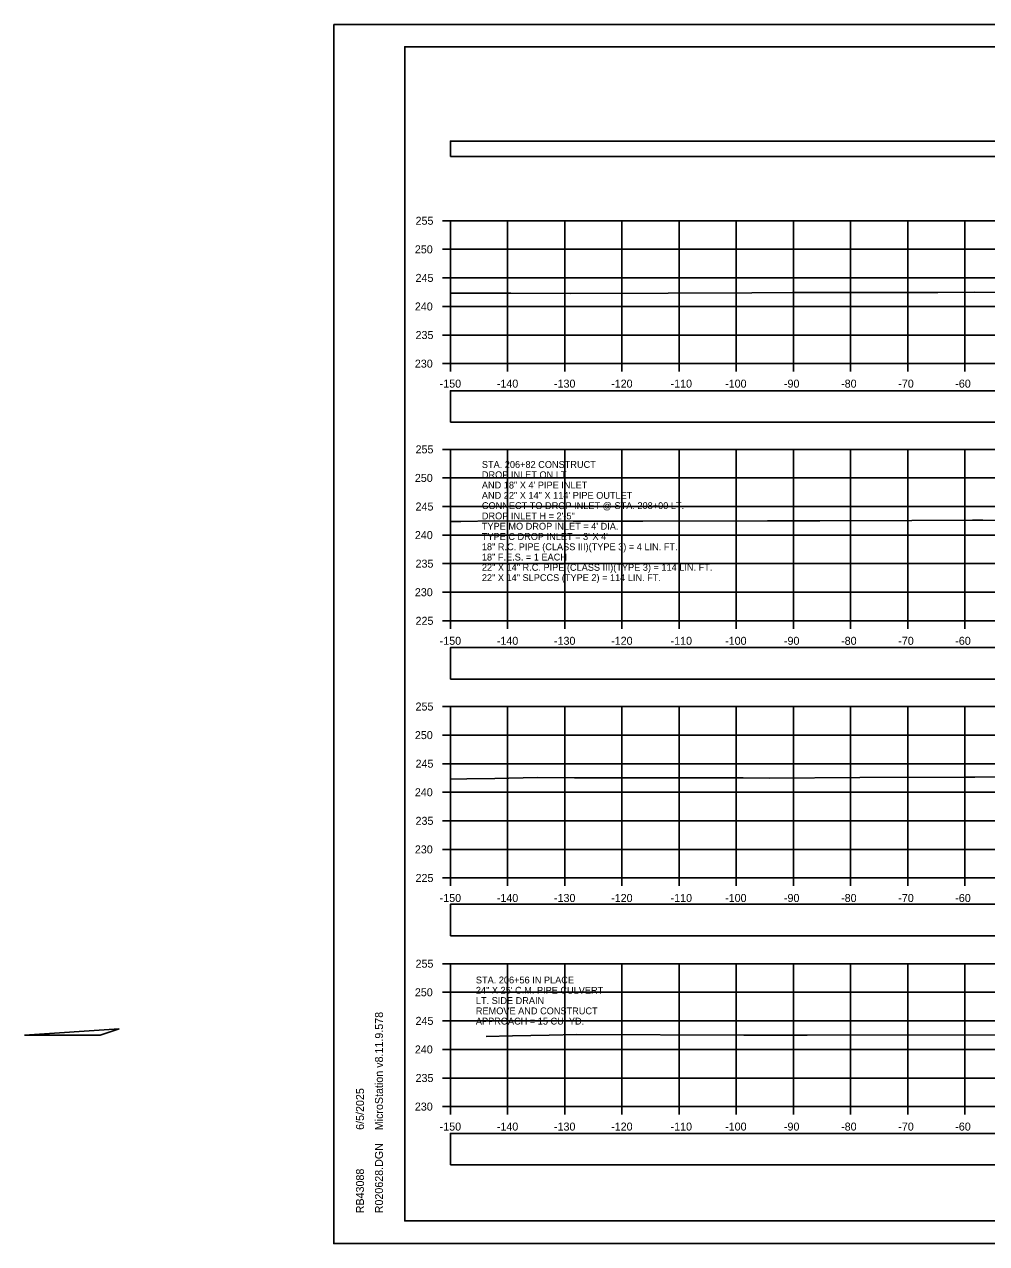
# Model space of a CAD drawing. Extents: x 1369627 to 1374022, y 380035 to 398173.
# Drawn here: x 1371874 to 1372042.3, y 381532.1 to 381745.5 of the extents above; entities that cross this region are included whole.
import ezdxf

# ---------------------------------------------------------------- set-up
doc = ezdxf.new("R2010")
doc.units = 0
for name, color, linetype in [('Default', 7, 'Continuous'), ('R_Axis', 7, 'Continuous'), ('R_Axis Annot', 7, 'Continuous'), ('R_Border', 7, 'Continuous'), ('R_Drive', 7, 'Continuous'), ('R_Exist Surface', 7, 'Continuous'), ('R_Grid', 7, 'Continuous'), ('R_No Plot', 7, 'Continuous'), ('R_Water', 7, 'Continuous'), ('R_Water Annot', 7, 'Continuous')]:
    doc.layers.add(name, color=color, linetype=linetype)

msp = doc.modelspace()

# ---------------------------------------------------------------- linework, layer by layer
at = {"layer": 'Default'}
for points in [[(1371948.53, 381722.36), (1372248.53, 381722.36), (1372248.53, 381725.06), (1371948.53, 381725.06)], [(1371948.53, 381675.85), (1372248.53, 381675.85), (1372248.53, 381681.37), (1371948.53, 381681.37)], [(1371948.53, 381630.89), (1372248.53, 381630.89), (1372248.53, 381636.42), (1371948.53, 381636.42)], [(1371948.53, 381586.01), (1372248.53, 381586.01), (1372248.53, 381591.53), (1371948.53, 381591.53)], [(1371948.53, 381545.91), (1372248.53, 381545.91), (1372248.53, 381551.43), (1371948.53, 381551.43)]]:
    msp.add_lwpolyline(points, close=True, dxfattribs=at)
at = {"layer": 'R_Axis'}
for p, q in [((1371947.13, 381711.12), (1371948.53, 381711.12)), ((1371948.53, 381686.12), (1371948.53, 381711.12)), ((1371947.13, 381706.12), (1371948.53, 381706.12)), ((1371947.13, 381701.12), (1371948.53, 381701.12)), ((1371947.13, 381696.12), (1371948.53, 381696.12)), ((1371947.13, 381691.12), (1371948.53, 381691.12)), ((1371947.13, 381686.12), (1371948.53, 381686.12)), ((1371948.53, 381686.12), (1372248.53, 381686.12)), ((1371948.53, 381684.72), (1371948.53, 381686.12)), ((1371958.53, 381684.72), (1371958.53, 381686.12)), ((1371968.53, 381684.72), (1371968.53, 381686.12)), ((1371978.53, 381684.72), (1371978.53, 381686.12)), ((1371988.53, 381684.72), (1371988.53, 381686.12)), ((1371998.53, 381684.72), (1371998.53, 381686.12)), ((1372008.53, 381684.72), (1372008.53, 381686.12)), ((1372018.53, 381684.72), (1372018.53, 381686.12)), ((1372028.53, 381684.72), (1372028.53, 381686.12)), ((1372038.53, 381684.72), (1372038.53, 381686.12)), ((1371947.13, 381671.12), (1371948.53, 381671.12)), ((1371948.53, 381641.12), (1371948.53, 381671.12)), ((1371947.13, 381666.12), (1371948.53, 381666.12)), ((1371947.13, 381661.12), (1371948.53, 381661.12)), ((1371947.13, 381656.12), (1371948.53, 381656.12)), ((1371947.13, 381651.12), (1371948.53, 381651.12)), ((1371947.13, 381646.12), (1371948.53, 381646.12)), ((1371947.13, 381641.12), (1371948.53, 381641.12)), ((1371948.53, 381641.12), (1372248.53, 381641.12)), ((1371948.53, 381639.72), (1371948.53, 381641.12)), ((1371958.53, 381639.72), (1371958.53, 381641.12)), ((1371968.53, 381639.72), (1371968.53, 381641.12)), ((1371978.53, 381639.72), (1371978.53, 381641.12)), ((1371988.53, 381639.72), (1371988.53, 381641.12)), ((1371998.53, 381639.72), (1371998.53, 381641.12)), ((1372008.53, 381639.72), (1372008.53, 381641.12)), ((1372018.53, 381639.72), (1372018.53, 381641.12)), ((1372028.53, 381639.72), (1372028.53, 381641.12)), ((1372038.53, 381639.72), (1372038.53, 381641.12)), ((1371947.13, 381626.12), (1371948.53, 381626.12)), ((1371948.53, 381596.12), (1371948.53, 381626.12)), ((1371947.13, 381621.12), (1371948.53, 381621.12)), ((1371947.13, 381616.12), (1371948.53, 381616.12)), ((1371947.13, 381611.12), (1371948.53, 381611.12)), ((1371947.13, 381606.12), (1371948.53, 381606.12)), ((1371947.13, 381601.12), (1371948.53, 381601.12)), ((1371947.13, 381596.12), (1371948.53, 381596.12)), ((1371948.53, 381596.12), (1372248.53, 381596.12)), ((1371948.53, 381594.72), (1371948.53, 381596.12)), ((1371958.53, 381594.72), (1371958.53, 381596.12)), ((1371968.53, 381594.72), (1371968.53, 381596.12)), ((1371978.53, 381594.72), (1371978.53, 381596.12)), ((1371988.53, 381594.72), (1371988.53, 381596.12)), ((1371998.53, 381594.72), (1371998.53, 381596.12)), ((1372008.53, 381594.72), (1372008.53, 381596.12)), ((1372018.53, 381594.72), (1372018.53, 381596.12)), ((1372028.53, 381594.72), (1372028.53, 381596.12)), ((1372038.53, 381594.72), (1372038.53, 381596.12)), ((1371947.13, 381581.12), (1371948.53, 381581.12)), ((1371948.53, 381556.12), (1371948.53, 381581.12)), ((1371947.13, 381576.12), (1371948.53, 381576.12)), ((1371947.13, 381571.12), (1371948.53, 381571.12)), ((1371947.13, 381566.12), (1371948.53, 381566.12)), ((1371947.13, 381561.12), (1371948.53, 381561.12)), ((1371947.13, 381556.12), (1371948.53, 381556.12)), ((1371948.53, 381556.12), (1372248.53, 381556.12)), ((1371948.53, 381554.72), (1371948.53, 381556.12)), ((1371958.53, 381554.72), (1371958.53, 381556.12)), ((1371968.53, 381554.72), (1371968.53, 381556.12)), ((1371978.53, 381554.72), (1371978.53, 381556.12)), ((1371988.53, 381554.72), (1371988.53, 381556.12)), ((1371998.53, 381554.72), (1371998.53, 381556.12)), ((1372008.53, 381554.72), (1372008.53, 381556.12)), ((1372018.53, 381554.72), (1372018.53, 381556.12)), ((1372028.53, 381554.72), (1372028.53, 381556.12)), ((1372038.53, 381554.72), (1372038.53, 381556.12))]:
    msp.add_line(p, q, dxfattribs=at)
at = {"layer": 'R_Border'}
for p, q in [((1371940.53, 381741.58), (1372256.71, 381741.58)), ((1371940.53, 381536.12), (1371940.53, 381741.58)), ((1371940.53, 381536.12), (1371940.53, 381536.12)), ((1372256.71, 381536.12), (1371940.53, 381536.12))]:
    msp.add_line(p, q, dxfattribs=at)
at = {"layer": 'R_Drive'}
for p, q in [((1371890.54, 381569.73), (1371873.99, 381568.64)), ((1371887.22, 381568.62), (1371890.54, 381569.73))]:
    msp.add_line(p, q, dxfattribs=at)
msp.add_lwpolyline([(1371873.99, 381568.64), (1371875.95, 381568.63), (1371881.63, 381568.62), (1371887.22, 381568.62)], dxfattribs=at)
at = {"layer": 'R_Exist Surface'}
for points in [[(1371948.53, 381698.47), (1371953.67, 381698.45), (1371959.11, 381698.43), (1371969.49, 381698.38), (1371986.59, 381698.44), (1372001.22, 381698.52), (1372008.35, 381698.54), (1372020.79, 381698.56), (1372033.8, 381698.59), (1372040.12, 381698.6), (1372062.9, 381698.41)], [(1371948.53, 381658.47), (1371950.33, 381658.51), (1371956.25, 381658.63), (1371969.98, 381658.57), (1371982.2, 381658.55), (1372003.97, 381658.61), (1372013.16, 381658.63), (1372029.22, 381658.69), (1372039.83, 381658.72), (1372041.67, 381658.73), (1372046.17, 381658.69)], [(1371948.53, 381613.39), (1371951.39, 381613.45), (1371956.28, 381613.55), (1371963.67, 381613.7), (1371970.25, 381613.67), (1371999.76, 381613.63), (1372004.34, 381613.61), (1372020.15, 381613.68), (1372038.61, 381613.76), (1372040.24, 381613.76), (1372044.16, 381613.79)], [(1371954.77, 381568.4), (1371959.35, 381568.49), (1371965.8, 381568.62), (1371970.63, 381568.72), (1371999.83, 381568.62), (1372004.94, 381568.61), (1372010.94, 381568.62), (1372043.8, 381568.7)]]:
    msp.add_lwpolyline(points, dxfattribs=at)
at = {"layer": 'R_Grid'}
for p, q in [((1371948.53, 381711.12), (1372248.53, 381711.12)), ((1371948.53, 381686.12), (1371948.53, 381711.12)), ((1371958.53, 381686.12), (1371958.53, 381711.12)), ((1371968.53, 381686.12), (1371968.53, 381711.12)), ((1371978.53, 381686.12), (1371978.53, 381711.12)), ((1371988.53, 381686.12), (1371988.53, 381711.12)), ((1371998.53, 381686.12), (1371998.53, 381711.12)), ((1372008.53, 381686.12), (1372008.53, 381711.12)), ((1372018.53, 381686.12), (1372018.53, 381711.12)), ((1372028.53, 381686.12), (1372028.53, 381711.12)), ((1372038.53, 381686.12), (1372038.53, 381711.12)), ((1371948.53, 381706.12), (1372248.53, 381706.12)), ((1371948.53, 381701.12), (1372248.53, 381701.12)), ((1371948.53, 381696.12), (1372248.53, 381696.12)), ((1371948.53, 381691.12), (1372248.53, 381691.12)), ((1371948.53, 381686.12), (1372248.53, 381686.12)), ((1371948.53, 381671.12), (1372248.53, 381671.12)), ((1371948.53, 381641.12), (1371948.53, 381671.12)), ((1371958.53, 381641.12), (1371958.53, 381671.12)), ((1371968.53, 381641.12), (1371968.53, 381671.12)), ((1371978.53, 381641.12), (1371978.53, 381671.12)), ((1371988.53, 381641.12), (1371988.53, 381671.12)), ((1371998.53, 381641.12), (1371998.53, 381671.12)), ((1372008.53, 381641.12), (1372008.53, 381671.12)), ((1372018.53, 381641.12), (1372018.53, 381671.12)), ((1372028.53, 381641.12), (1372028.53, 381671.12)), ((1372038.53, 381641.12), (1372038.53, 381671.12)), ((1371948.53, 381666.12), (1372248.53, 381666.12)), ((1371948.53, 381661.12), (1372248.53, 381661.12)), ((1371948.53, 381656.12), (1372248.53, 381656.12)), ((1371948.53, 381651.12), (1372248.53, 381651.12)), ((1371948.53, 381646.12), (1372248.53, 381646.12)), ((1371948.53, 381641.12), (1372248.53, 381641.12)), ((1371948.53, 381626.12), (1372248.53, 381626.12)), ((1371948.53, 381596.12), (1371948.53, 381626.12)), ((1371958.53, 381596.12), (1371958.53, 381626.12)), ((1371968.53, 381596.12), (1371968.53, 381626.12)), ((1371978.53, 381596.12), (1371978.53, 381626.12)), ((1371988.53, 381596.12), (1371988.53, 381626.12)), ((1371998.53, 381596.12), (1371998.53, 381626.12)), ((1372008.53, 381596.12), (1372008.53, 381626.12)), ((1372018.53, 381596.12), (1372018.53, 381626.12)), ((1372028.53, 381596.12), (1372028.53, 381626.12)), ((1372038.53, 381596.12), (1372038.53, 381626.12)), ((1371948.53, 381621.12), (1372248.53, 381621.12)), ((1371948.53, 381616.12), (1372248.53, 381616.12)), ((1371948.53, 381611.12), (1372248.53, 381611.12)), ((1371948.53, 381606.12), (1372248.53, 381606.12)), ((1371948.53, 381601.12), (1372248.53, 381601.12)), ((1371948.53, 381596.12), (1372248.53, 381596.12)), ((1371948.53, 381581.12), (1372248.53, 381581.12)), ((1371948.53, 381556.12), (1371948.53, 381581.12)), ((1371958.53, 381556.12), (1371958.53, 381581.12)), ((1371968.53, 381556.12), (1371968.53, 381581.12)), ((1371978.53, 381556.12), (1371978.53, 381581.12)), ((1371988.53, 381556.12), (1371988.53, 381581.12)), ((1371998.53, 381556.12), (1371998.53, 381581.12)), ((1372008.53, 381556.12), (1372008.53, 381581.12)), ((1372018.53, 381556.12), (1372018.53, 381581.12)), ((1372028.53, 381556.12), (1372028.53, 381581.12)), ((1372038.53, 381556.12), (1372038.53, 381581.12)), ((1371948.53, 381576.12), (1372248.53, 381576.12)), ((1371948.53, 381571.12), (1372248.53, 381571.12)), ((1371948.53, 381566.12), (1372248.53, 381566.12)), ((1371948.53, 381561.12), (1372248.53, 381561.12)), ((1371948.53, 381556.12), (1372248.53, 381556.12))]:
    msp.add_line(p, q, dxfattribs=at)
at = {"layer": 'R_No Plot'}
for p, q in [((1371928.13, 381745.48), (1372261.46, 381745.48)), ((1371928.13, 381532.15), (1372261.46, 381532.15))]:
    msp.add_line(p, q, dxfattribs=at)
for points in [[(1371928.12, 381745.48), (1372261.46, 381745.48), (1372261.46, 381532.14), (1371928.12, 381532.14)], [(1372174.45, 381741.58), (1372194.07, 381741.58), (1372194.07, 381731.7), (1372210.18, 381731.7), (1372233.38, 381731.7), (1372233.38, 381699.03), (1372256.59, 381699.03), (1372256.71, 381536.12), (1371940.53, 381536.12), (1371940.53, 381741.58)]]:
    msp.add_lwpolyline(points, close=True, dxfattribs=at)

# ---------------------------------------------------------------- texts
at = {"layer": 'R_Axis Annot'}
for s, p in [('255', (1371942.42, 381710.42)), ('250', (1371942.3, 381705.42)), ('245', (1371942.42, 381700.42)), ('240', (1371942.3, 381695.42)), ('235', (1371942.42, 381690.42)), ('230', (1371942.3, 381685.42)), ('-150', (1371946.64, 381681.92)), ('-140', (1371956.64, 381681.92)), ('-130', (1371966.64, 381681.92)), ('-120', (1371976.64, 381681.92)), ('-110', (1371987.04, 381681.92)), ('-100', (1371996.58, 381681.92)), ('-90', (1372006.87, 381681.92)), ('-80', (1372016.87, 381681.92)), ('-70', (1372026.87, 381681.92)), ('-60', (1372036.84, 381681.92)), ('255', (1371942.42, 381670.42)), ('250', (1371942.3, 381665.42)), ('245', (1371942.42, 381660.42)), ('240', (1371942.3, 381655.42)), ('235', (1371942.42, 381650.42)), ('230', (1371942.3, 381645.42)), ('225', (1371942.42, 381640.42)), ('-150', (1371946.64, 381636.92)), ('-140', (1371956.64, 381636.92)), ('-130', (1371966.64, 381636.92)), ('-120', (1371976.64, 381636.92)), ('-110', (1371987.04, 381636.92)), ('-100', (1371996.58, 381636.92)), ('-90', (1372006.87, 381636.92)), ('-80', (1372016.87, 381636.92)), ('-70', (1372026.87, 381636.92)), ('-60', (1372036.84, 381636.92)), ('255', (1371942.42, 381625.42)), ('250', (1371942.3, 381620.42)), ('245', (1371942.42, 381615.42)), ('240', (1371942.3, 381610.42)), ('235', (1371942.42, 381605.42)), ('230', (1371942.3, 381600.42)), ('225', (1371942.42, 381595.42)), ('-150', (1371946.64, 381591.92)), ('-140', (1371956.64, 381591.92)), ('-130', (1371966.64, 381591.92)), ('-120', (1371976.64, 381591.92)), ('-110', (1371987.04, 381591.92)), ('-100', (1371996.58, 381591.92)), ('-90', (1372006.87, 381591.92)), ('-80', (1372016.87, 381591.92)), ('-70', (1372026.87, 381591.92)), ('-60', (1372036.84, 381591.92)), ('255', (1371942.42, 381580.42)), ('250', (1371942.3, 381575.42)), ('245', (1371942.42, 381570.42)), ('240', (1371942.3, 381565.42)), ('235', (1371942.42, 381560.42)), ('230', (1371942.3, 381555.42)), ('-150', (1371946.64, 381551.92)), ('-140', (1371956.64, 381551.92)), ('-130', (1371966.64, 381551.92)), ('-120', (1371976.64, 381551.92)), ('-110', (1371987.04, 381551.92)), ('-100', (1371996.58, 381551.92)), ('-90', (1372006.87, 381551.92)), ('-80', (1372016.87, 381551.92)), ('-70', (1372026.87, 381551.92)), ('-60', (1372036.84, 381551.92))]:
    msp.add_text(s, height=1.4, dxfattribs=at).set_placement(p)
at = {"layer": 'R_Border'}
for s, p in [('MicroStation v8.11.9.578', (1371936.72, 381551.98)), ('6/5/2025', (1371933.4, 381552.05)), ('R020628.DGN', (1371936.72, 381537.45)), ('RB43088', (1371933.4, 381537.45))]:
    msp.add_text(s, height=1.4, rotation=90, dxfattribs=at).set_placement(p)
at = {"layer": 'R_Water'}
for s, p in [('STA. 206+56 IN PLACE', (1371952.97, 381577.67)), ('24" X 25\' C.M. PIPE CULVERT', (1371952.97, 381575.87)), ('LT. SIDE DRAIN', (1371952.97, 381574.07)), ('APPROACH = 15 CU. YD.', (1371952.97, 381570.47)), ('REMOVE AND CONSTRUCT', (1371952.97, 381572.27))]:
    msp.add_text(s, height=1.2, dxfattribs=at).set_placement(p)
at = {"layer": 'R_Water Annot'}
for s, p in [('STA. 206+82 CONSTRUCT', (1371954.02, 381667.87)), ('AND 18" X 4\' PIPE INLET', (1371954.02, 381664.27)), ('DROP INLET ON LT.', (1371954.02, 381666.07)), ('AND 22" X 14" X 114\' PIPE OUTLET', (1371954.02, 381662.47)), ('CONNECT TO DROP INLET @ STA. 208+00 LT.', (1371954.02, 381660.67)), ('DROP INLET H = 2\'-5"', (1371954.02, 381658.87)), ("TYPE MO DROP INLET = 4' DIA.", (1371954.02, 381657.07)), ("TYPE C DROP INLET = 3' X 4'", (1371954.02, 381655.27)), ('18" R.C. PIPE (CLASS III)(TYPE 3) = 4 LIN. FT.', (1371954.02, 381653.47)), ('18" F.E.S. = 1 EACH', (1371954.02, 381651.67)), ('22" X 14" R.C. PIPE (CLASS III)(TYPE 3) = 114 LIN. FT.', (1371954.02, 381649.87)), ('22" X 14" SLPCCS (TYPE 2) = 114 LIN. FT.', (1371954.02, 381648.07))]:
    msp.add_text(s, height=1.2, dxfattribs=at).set_placement(p)

doc.saveas('drawing.dxf')
